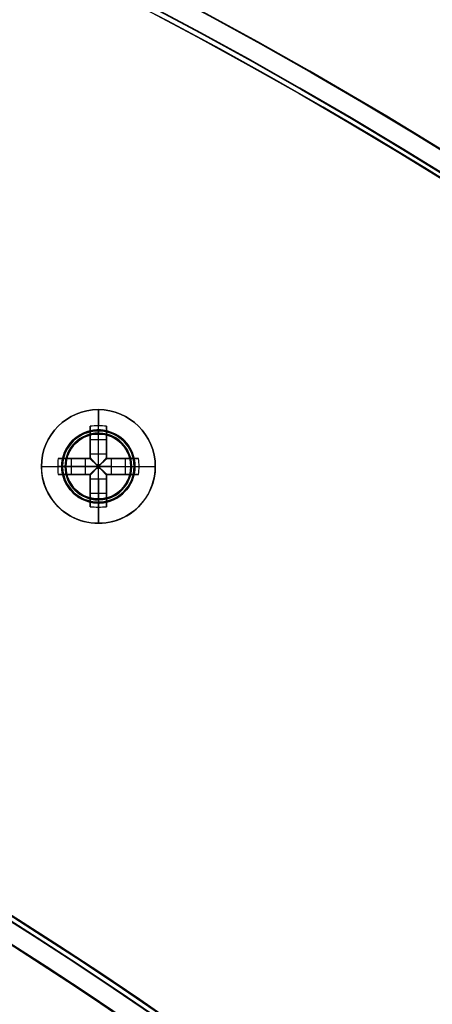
# Model space of a CAD drawing. Header units: millimetres. Extents: x -83 to 676, y -83 to 676.
# Tile 618 of 656: x 426 to 452, y 496 to 557. Entities that reach past the tile are written whole.
import ezdxf

# ---------------------------------------------------------------- set-up
doc = ezdxf.new("R2010")
doc.units = ezdxf.units.MM
doc.header["$MEASUREMENT"] = 0
doc.layers.add('IGES level 0', color=7, linetype='Continuous', true_color=0xff7878)

msp = doc.modelspace()

# ---------------------------------------------------------------- linework, layer by layer
at = {"layer": 'IGES level 0', "color": 1, "true_color": 0xff0808}
for p, q in [((430.9999999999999, 531.6608336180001, 47.00000000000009), (431, 532.960833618, 47.0000000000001)), ((430.5, 530.2471228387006, 47.46264704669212), (430.5, 531.935397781, 49.1303530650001)), ((430.5, 531.9353977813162, 49.1303530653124), (430.5, 530.247122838, 47.4626470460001)), ((431.0000000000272, 530.2471228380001, 47.4626470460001), (431.0000000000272, 531.9608336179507, 49.15547900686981)), ((431.5, 531.935397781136, 49.1303530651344), (431.5, 530.247122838, 47.4626470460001)), ((431.5, 530.247122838, 47.4626470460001), (431.5, 531.935397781, 49.1303530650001)), ((430.5, 529.9608336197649, 48.69917704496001), (430.5, 531.4989037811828, 48.69917704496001)), ((430.5000000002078, 531.1168268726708, 48.3217551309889), (431.5000000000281, 531.1168268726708, 48.32175513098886)), ((431, 531.460833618, 46.8000000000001), (431, 531.460833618, 39.0000000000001)), ((431, 527.4608336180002, 39.0000000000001), (431, 531.4608336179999, 39.0000000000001)), ((431, 531.460833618, 39.0000000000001), (431, 531.460833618, 46.8000000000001)), ((431.5, 531.4989037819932, 48.69917704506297), (431.5, 529.9608336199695, 48.69917704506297)), ((430.5, 530.9481156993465, 48.15509943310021), (430.5, 530.9481156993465, 49.83023825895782)), ((431.5, 530.948115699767, 48.15509943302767), (431.5, 530.948115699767, 49.83023825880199)), ((428.5254358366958, 529.960833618, 49.1303530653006), (430.21371078, 529.960833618, 47.4626470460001)), ((430.21371078, 529.960833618, 47.4626470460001), (428.525435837, 529.960833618, 49.1303530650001)), ((428.9619298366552, 529.960833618, 48.69917704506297), (430.499999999, 529.960833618, 48.69917704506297)), ((429.3440067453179, 528.9608336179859, 48.3217551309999), (429.3440067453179, 529.9608336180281, 48.3217551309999)), ((429.5127179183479, 529.960833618, 48.15509943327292), (429.5127179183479, 529.960833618, 49.83023825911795)), ((430.21371078, 528.960833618, 47.4626470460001), (430.21371078, 529.960833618, 47.4626470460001)), ((430.21371078, 528.960833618, 47.4626470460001), (430.21371078, 529.960833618, 47.4626470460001)), ((430.499999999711, 530.247122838, 47.4626470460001), (431.5, 530.247122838, 47.4626470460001)), ((430.5, 530.247122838, 47.4626470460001), (431.5, 530.247122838, 47.4626470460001)), ((430.5, 529.960833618, 50.1281221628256), (430.499999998, 529.96083362, 47.27023192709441)), ((430.499999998, 529.96083362, 47.27023192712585), (430.5, 529.960833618, 50.1281221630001)), ((431.5, 529.960833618, 50.128122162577), (431.500000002, 529.96083362, 47.27023192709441)), ((431.5000000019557, 529.960833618, 48.69917704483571), (433.0380701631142, 529.960833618, 48.69917704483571)), ((431.500000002, 529.96083362, 47.27023192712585), (431.5, 529.960833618, 50.1281221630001)), ((431.78628922, 529.960833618, 47.4626470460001), (433.474564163, 529.960833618, 49.1303530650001)), ((431.78628922, 529.960833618, 47.4626470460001), (431.78628922, 528.960833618, 47.4626470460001)), ((433.4745641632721, 529.960833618, 49.1303530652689), (431.78628922, 529.960833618, 47.4626470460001)), ((431.78628922, 529.960833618, 47.4626470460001), (431.78628922, 528.960833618, 47.4626470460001)), ((432.4872820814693, 529.960833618, 48.15509943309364), (432.4872820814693, 529.960833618, 49.83023825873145)), ((432.6559932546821, 529.9608336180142, 48.32175513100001), (432.6559932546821, 528.960833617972, 48.32175513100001)), ((427.5000000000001, 529.460833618, 47.0000000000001), (428.8000000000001, 529.4608336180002, 47.0000000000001)), ((430.21371078, 529.4608336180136, 47.4626470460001), (428.5000000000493, 529.4608336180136, 49.1554790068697)), ((429, 529.460833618, 46.8000000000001), (429, 529.460833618, 39.0000000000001)), ((428.9999999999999, 529.460833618, 39.0000000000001), (433.0000000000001, 529.460833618, 39.0000000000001)), ((431.097584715, 529.5584183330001, 47.1798458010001), (430.902415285, 529.5584183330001, 47.1798458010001)), ((430.902415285, 529.5584183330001, 47.1798458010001), (430.902415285, 529.363248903, 47.1798458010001)), ((430.902415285, 529.5584183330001, 47.1798458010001), (430.902415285, 529.363248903, 47.1798458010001)), ((431.097584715, 529.5584183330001, 47.1798458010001), (430.902415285, 529.5584183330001, 47.1798458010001)), ((430.902415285, 529.460833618, 47.1798458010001), (431.0975847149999, 529.460833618, 47.1798458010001)), ((430.902415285, 529.363248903, 47.1798458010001), (431.097584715, 529.363248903, 47.1798458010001)), ((430.902415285, 529.363248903, 47.1798458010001), (431.097584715, 529.363248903, 47.1798458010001)), ((431, 529.5584183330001, 47.1798458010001), (431, 529.363248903, 47.1798458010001)), ((431.097584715, 529.363248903, 47.1798458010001), (431.097584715, 529.5584183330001, 47.1798458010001)), ((431.097584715, 529.363248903, 47.1798458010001), (431.097584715, 529.5584183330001, 47.1798458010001)), ((431.78628922, 529.4608336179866, 47.4626470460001), (433.4999999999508, 529.4608336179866, 49.15547900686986)), ((433, 529.460833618, 46.80000000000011), (433, 529.460833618, 39.0000000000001)), ((433.2, 529.460833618, 47.0000000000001), (434.5, 529.460833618, 47.0000000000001)), ((430.2137107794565, 528.960833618, 47.46264704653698), (428.525435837, 528.960833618, 49.1303530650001)), ((428.525435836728, 528.960833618, 49.1303530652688), (430.21371078, 528.960833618, 47.4626470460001)), ((430.4999999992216, 528.960833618, 48.69917704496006), (428.9619298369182, 528.960833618, 48.69917704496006)), ((429.5127179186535, 528.960833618, 48.15509943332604), (429.5127179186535, 528.960833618, 49.83023825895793)), ((430.5, 528.960833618, 50.1281221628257), (430.499999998, 528.9608336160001, 47.27023192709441)), ((430.499999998, 528.9608336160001, 47.27023192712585), (430.5, 528.960833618, 50.1281221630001)), ((430.5, 527.4227634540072, 48.69917704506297), (430.5, 528.9608336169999, 48.69917704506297)), ((430.5, 526.9862694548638, 49.1303530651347), (430.5, 528.6745443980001, 47.4626470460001)), ((431.5, 528.6745443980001, 47.4626470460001), (430.5, 528.6745443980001, 47.4626470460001)), ((430.5, 528.6745443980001, 47.4626470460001), (430.5, 526.9862694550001, 49.1303530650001)), ((431.499999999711, 528.6745443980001, 47.4626470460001), (430.5, 528.6745443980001, 47.4626470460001)), ((430.9999999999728, 528.674544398, 47.46264704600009), (430.9999999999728, 526.9608336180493, 49.15547900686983)), ((431.5, 528.960833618, 50.1281221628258), (431.500000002, 528.9608336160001, 47.27023192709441)), ((431.5, 528.9608336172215, 48.69917704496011), (431.5, 527.4227634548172, 48.69917704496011)), ((431.500000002, 528.9608336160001, 47.27023192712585), (431.5, 528.960833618, 50.1281221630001)), ((433.038070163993, 528.960833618, 48.69917704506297), (431.5000000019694, 528.960833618, 48.69917704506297)), ((431.5, 528.6745443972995, 47.46264704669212), (431.5, 526.9862694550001, 49.1303530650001)), ((431.5, 526.9862694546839, 49.1303530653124), (431.5, 528.6745443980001, 47.4626470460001)), ((433.4745641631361, 528.960833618, 49.1303530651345), (431.78628922, 528.960833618, 47.4626470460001)), ((431.78628922, 528.960833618, 47.4626470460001), (433.474564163, 528.960833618, 49.1303530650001)), ((432.4872820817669, 528.960833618, 48.15509943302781), (432.4872820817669, 528.960833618, 49.83023825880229)), ((430.5, 527.973551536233, 48.15509943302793), (430.5, 527.973551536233, 49.83023825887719)), ((431.4999999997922, 527.8048403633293, 48.32175513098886), (430.499999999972, 527.8048403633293, 48.32175513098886)), ((431, 527.460833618, 39.0000000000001), (431, 527.460833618, 46.8000000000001)), ((431, 527.460833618, 46.80000000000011), (431, 527.460833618, 39.0000000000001)), ((431.5, 527.9735515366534, 48.15509943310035), (431.5, 527.9735515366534, 49.830238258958)), ((431, 525.960833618, 47.0000000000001), (430.9999999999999, 527.260833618, 47.0000000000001))]:
    msp.add_line(p, q, dxfattribs=at)
at = {"layer": 'IGES level 0', "color": 124, "true_color": 0x1aa180}
for p, q in [((431.5823428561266, 531.6341667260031, 45.8000000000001), (431.5823428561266, 531.6341667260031, 47.0000000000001)), ((428.826666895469, 530.0431764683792, 45.8000000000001), (428.826666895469, 530.0431764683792, 47.0000000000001)), ((428.826666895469, 530.0431764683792, 47.0000000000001), (428.826666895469, 530.0431764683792, 45.8000000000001)), ((433.1733331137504, 528.8784907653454, 47.0000000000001), (433.1733331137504, 528.8784907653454, 45.8000000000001)), ((433.1733331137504, 528.8784907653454, 45.8000000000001), (433.1733331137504, 528.8784907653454, 47.0000000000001)), ((430.4176571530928, 527.2875005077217, 45.8000000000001), (430.4176571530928, 527.2875005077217, 47.0000000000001))]:
    msp.add_line(p, q, dxfattribs=at)
at = {"layer": 'IGES level 0', "color": 153, "true_color": 0x5393cf}
for centre, radius in [((296.5, 296.5), 296.5), ((296.5, 296.5, -1.19999999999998), 296.5000000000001), ((296.4999999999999, 296.4999999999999), 241), ((296.5, 296.4999999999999, -1.19999999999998), 241.0000000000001)]:
    msp.add_circle(centre, radius, dxfattribs=at)
at = {"layer": 'IGES level 0'}
for centre, radius in [((296.5, 296.5, 47), 296.5000000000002), ((296.5, 296.5), 296.5000000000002), ((296.5, 296.5, 47), 295.3000000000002), ((296.5, 296.5000000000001), 295.3000000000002)]:
    msp.add_circle(centre, radius, dxfattribs=at)
at = {"layer": 'IGES level 0', "color": 124, "true_color": 0x1aa180}
for centre, radius in [((296.5, 296.5, 47.0000000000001), 294.9999999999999), ((296.5, 296.5000000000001, 45.8000000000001), 294.9999999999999), ((296.5, 296.5, 47.0000000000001), 242.4999999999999), ((296.5, 296.5, 45.8000000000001), 242.4999999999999), ((431.0000000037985, 529.4608336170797, 47.0000000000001), 2.250000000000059), ((431.0000000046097, 529.4608336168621, 45.80000000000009), 2.250000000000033)]:
    msp.add_circle(centre, radius, dxfattribs=at)
at = {"layer": 'IGES level 0', "color": 31, "true_color": 0xffba87}
for centre, radius in [((296.5, 296.5000000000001), 242.2000000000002), ((296.5, 296.5000000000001, 47), 242.2000000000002), ((296.5, 296.5), 241.0000000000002), ((296.4999999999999, 296.4999999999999, 47), 241.0000000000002)]:
    msp.add_circle(centre, radius, dxfattribs=at)
at = {"layer": 'IGES level 0', "color": 1, "true_color": 0xff0808}
for centre, radius in [((431, 529.460833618, 47.0000000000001), 3.5), ((430.9999999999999, 529.4608336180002, 47.0000000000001), 2.200000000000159), ((431.0000000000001, 529.460833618, 39.0000000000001), 2)]:
    msp.add_circle(centre, radius, dxfattribs=at)
at = {"layer": 'IGES level 0'}
for centre, radius, start, end in [((296.5, 296.5), 296.5000000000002, 45, 225), ((296.5, 296.5000000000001, 47), 296.5000000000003, 45.0000000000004, 225), ((296.5, 296.5, 23.5), 296.5000000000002, 45, 225), ((296.5, 296.5, 47), 295.3000000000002, 45.00000000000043, 225), ((296.5000000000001, 296.5), 295.3000000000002, 45.00000000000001, 225), ((296.5, 296.5, 23.5), 295.3000000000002, 45, 225), ((296.5, 296.5), 296.5000000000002, 225, 45), ((296.5, 296.5, 47), 296.5000000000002, 224.9999999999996, 45), ((296.5, 296.5, 23.5), 296.5000000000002, 225, 45), ((296.5, 296.5000000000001, 47), 295.3000000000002, 224.9999999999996, 44.99999999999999), ((296.5, 296.5000000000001), 295.3000000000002, 225, 44.99999999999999), ((296.5, 296.5, 23.5), 295.3000000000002, 225, 45.00000000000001)]:
    msp.add_arc(centre, radius, start, end, dxfattribs=at)
at = {"layer": 'IGES level 0', "color": 153, "true_color": 0x5393cf}
for centre, radius, start, end in [((296.4999999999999, 296.4999999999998, -1.19999999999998), 296.5000000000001, 344.9999999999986, 164.9999999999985), ((296.5, 296.5000000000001), 296.5, 344.9999999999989, 164.9999999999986), ((296.5000000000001, 296.5, -0.59999999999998), 296.5000000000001, 344.9999999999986, 164.9999999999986), ((296.4999999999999, 296.4999999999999, -1.19999999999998), 241.0000000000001, 344.9999999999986, 164.9999999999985), ((296.5, 296.4999999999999), 241.0000000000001, 344.999999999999, 164.9999999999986), ((296.5, 296.5, -0.59999999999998), 241.0000000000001, 344.9999999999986, 164.9999999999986)]:
    msp.add_arc(centre, radius, start, end, dxfattribs=at)
at = {"layer": 'IGES level 0', "color": 124, "true_color": 0x1aa180}
for centre, radius, start, end in [((296.5, 296.5, 45.8000000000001), 294.9999999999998, 344.9999999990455, 164.9999999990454), ((296.5000000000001, 296.4999999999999, 47.0000000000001), 295, 344.9999999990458, 164.9999999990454), ((296.5000000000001, 296.5, 46.4000000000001), 294.9999999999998, 344.9999999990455, 164.9999999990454), ((296.4999999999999, 296.4999999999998, 45.8000000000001), 242.4999999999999, 344.9999999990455, 164.9999999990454), ((296.5, 296.5000000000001, 47.00000000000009), 242.4999999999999, 344.9999999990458, 164.9999999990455), ((296.4999999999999, 296.5, 46.4000000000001), 242.4999999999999, 344.9999999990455, 164.9999999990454), ((431.0000000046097, 529.4608336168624, 45.8000000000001), 2.250000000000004, 344.9999999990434, 164.9999999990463), ((431.0000000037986, 529.4608336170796, 47.00000000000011), 2.250000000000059, 344.9999999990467, 164.9999999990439), ((431.0000000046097, 529.4608336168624, 46.4000000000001), 2.249999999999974, 344.9999999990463, 164.9999999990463), ((431.0000000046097, 529.4608336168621, 45.80000000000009), 2.250000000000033, 164.9999999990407, 344.9999999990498), ((431.0000000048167, 529.460833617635, 47.00000000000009), 2.250000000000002, 164.9999999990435, 344.9999999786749), ((431.0000000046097, 529.4608336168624, 46.4000000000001), 2.250000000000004, 164.9999999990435, 344.9999999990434)]:
    msp.add_arc(centre, radius, start, end, dxfattribs=at)
at = {"layer": 'IGES level 0', "color": 31, "true_color": 0xffba87}
for centre, radius, start in [((296.5000000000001, 296.5000000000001), 242.2000000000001, 315), ((296.5000000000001, 296.5, 47), 242.2000000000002, 315.0000000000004), ((296.5, 296.5, 23.5), 242.2000000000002, 315), ((296.5000000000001, 296.5, 47), 241.0000000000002, 315.0000000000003), ((296.5000000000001, 296.5000000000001), 241.0000000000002, 314.9999999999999), ((296.5, 296.5, 23.5), 241.0000000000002, 315)]:
    msp.add_arc(centre, radius, start, 135, dxfattribs=at)
at = {"layer": 'IGES level 0', "color": 1, "true_color": 0xff0808}
for centre, radius, start, end in [((431, 529.460833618, 47.0000000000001), 3.5, 0, 180), ((430.9999999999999, 529.4608336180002, 47.0000000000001), 2.199999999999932, 89.99999999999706, 270.000000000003), ((430.9999999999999, 529.4608336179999, 47.00000000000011), 2.199999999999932, 270.000000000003, 89.99999999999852), ((431.0000000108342, 529.4608336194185, 46.94142123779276), 2.058578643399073, 89.99999998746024, 269.9999999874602), ((431.0000000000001, 529.460833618, 39.0000000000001), 2, 90.00000000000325, 269.9999999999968), ((431.0000000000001, 529.460833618, 46.8000000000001), 2, 90.00000000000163, 269.9999999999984), ((431, 529.460833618, 42.9000000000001), 2, 90, 270), ((431.0000000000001, 529.460833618, 46.8000000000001), 2, 90.00000000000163, 269.9999999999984), ((430.9999999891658, 529.4608336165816, 46.94142147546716), 2.05857864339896, 269.9999999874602, 89.99999998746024), ((431.0000000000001, 529.460833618, 46.80000000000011), 2, 269.9999999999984, 90.00000000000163), ((431, 529.460833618, 39.0000000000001), 2, 270, 90), ((431.0000000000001, 529.460833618, 46.80000000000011), 2, 269.9999999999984, 90.00000000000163), ((431, 529.460833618, 42.90000000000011), 2, 270, 90), ((430.9999999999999, 529.4608336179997, 47.0000000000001), 3.499999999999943, 179.9999999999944, 5.583236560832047e-12)]:
    msp.add_arc(centre, radius, start, end, dxfattribs=at)
at = {"layer": 'IGES level 0', "color": 1, "true_color": 0xff0808, "extrusion": (1, 0, 0)}
for centre, radius, start, end in [((529.460833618, 46.6859375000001, 431), 3.514062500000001, 5.127540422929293, 44.64883656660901), ((529.4608336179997, 46.68593749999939, 430.5000000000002), 3.478309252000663, 44.64883655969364, 81.73521460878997), ((531.660833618, 46.80000000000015, 431), 0.1999999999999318, 90, 180.0000000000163), ((529.4608336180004, 46.68593750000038, 431.5000000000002), 3.478309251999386, 44.64883655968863, 81.7352146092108), ((529.5584183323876, 48.15984580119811, 430.499999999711), 0.9799999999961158, 296.5595742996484, 314.6488366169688), ((529.5584183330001, 48.1598458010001, 431), 0.9799999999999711, 270.0000000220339, 314.6488365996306), ((529.363248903, 48.1598458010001, 431), 0.9799999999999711, 225.3511634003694, 269.9999999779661), ((529.4608336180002, 46.68593749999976, 430.4999999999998), 3.478309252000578, 98.26478539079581, 135.351163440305), ((529.3632489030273, 48.15984580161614, 430.500000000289), 0.9799999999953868, 225.3511634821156, 243.4404257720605), ((529.3632489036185, 48.15984580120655, 431.499999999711), 0.9800000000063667, 225.351163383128, 243.4404257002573), ((529.3632489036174, 48.1598458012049, 431.499999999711), 0.9800000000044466, 225.351163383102, 243.4404257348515), ((527.260833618, 46.80000000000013, 431), 0.2000000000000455, 359.999999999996, 90), ((529.460833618, 46.6859375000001, 431), 3.514062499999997, 135.3511634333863, 174.87245957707)]:
    msp.add_arc(centre, radius, start, end, dxfattribs=at)
at = {"layer": 'IGES level 0', "color": 1, "true_color": 0xff0808, "extrusion": (-4.896796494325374e-14, -0.7027596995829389, 0.7114273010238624)}
msp.add_arc((430.9999999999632, 409.481887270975, -338.8700858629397), 3.514062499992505, 81.81988236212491, 98.18011763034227, dxfattribs=at)
at = {"layer": 'IGES level 0', "color": 1, "true_color": 0xff0808, "extrusion": (-2.749713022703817e-14, -0.7027596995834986, 0.7114273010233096)}
msp.add_arc((430.9999999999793, 409.4818872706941, -338.8700858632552), 3.514062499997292, 81.81988236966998, 98.18011763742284, dxfattribs=at)
at = {"layer": 'IGES level 0', "color": 1, "true_color": 0xff0808, "extrusion": (1, -4.805173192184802e-14, -1.520638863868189e-13)}
msp.add_arc((529.4608336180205, 46.68593750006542, 430.499999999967), 3.478309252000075, 44.64883656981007, 81.73521461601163, dxfattribs=at)
at = {"layer": 'IGES level 0', "color": 1, "true_color": 0xff0808, "extrusion": (1, 6.861607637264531e-13, -6.861607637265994e-13)}
msp.add_arc((531.6608336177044, 46.8000000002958, 431.0000000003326), 0.2000000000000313, 90, 179.9999999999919, dxfattribs=at)
at = {"layer": 'IGES level 0', "color": 1, "true_color": 0xff0808, "extrusion": (1, 2.839361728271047e-13, 5.619037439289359e-13)}
msp.add_arc((529.4608336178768, 46.68593749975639, 431.5000000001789), 3.478309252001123, 44.6488365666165, 81.73521461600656, dxfattribs=at)
at = {"layer": 'IGES level 0', "color": 1, "true_color": 0xff0808, "extrusion": (0.7027596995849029, 3.429432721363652e-15, 0.7114273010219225)}
msp.add_arc((529.460833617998, -273.8161713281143, 336.1030810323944), 3.514062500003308, 81.8198823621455, 98.18011763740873, dxfattribs=at)
at = {"layer": 'IGES level 0', "color": 1, "true_color": 0xff0808, "extrusion": (0.7027596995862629, -2.099211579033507e-13, 0.7114273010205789)}
msp.add_arc((529.4608336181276, -273.8161713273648, 336.1030810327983), 3.514062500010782, 81.81988236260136, 89.99999999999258, dxfattribs=at)
at = {"layer": 'IGES level 0', "color": 1, "true_color": 0xff0808, "extrusion": (0, 1, 0)}
for centre, radius, start, end in [((-431.0000000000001, 46.68593749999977, 529.960833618), 3.478309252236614, 44.64883656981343, 81.73521460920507), ((-431.0000000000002, 46.68593750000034, 529.960833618), 3.47830925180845, 98.26478539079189, 135.3511634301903), ((-431.0000000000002, 46.68593750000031, 529.960833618), 3.478309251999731, 98.26478539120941, 135.3511634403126), ((-431.0975847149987, 48.1598458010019, 529.960833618), 0.9799999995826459, 225.3511634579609, 243.4404257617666), ((-431.0000000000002, 46.68593749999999, 529.460833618), 3.514062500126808, 5.127540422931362, 44.64883656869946), ((-430.902415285, 48.1598458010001, 529.460833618), 0.9800000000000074, 270.0000000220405, 314.6488365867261), ((-431.097584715, 48.1598458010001, 529.460833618), 0.980000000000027, 225.3511634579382, 269.9999999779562), ((-431.0000000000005, 46.68593750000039, 529.460833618), 3.514062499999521, 135.3511634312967, 174.8724595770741), ((-430.9999999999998, 46.68593750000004, 529.460833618), 3.514062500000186, 135.3511634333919, 174.8724595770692), ((-430.9999999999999, 46.68593750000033, 528.960833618), 3.478309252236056, 44.64883656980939, 81.73521460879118), ((-431.0000000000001, 46.68593749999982, 528.960833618), 3.47830925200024, 44.64883656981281, 81.73521461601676), ((-430.9024152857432, 48.15984580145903, 528.960833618), 0.9799999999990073, 296.5595742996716, 314.6488365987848), ((-430.9024152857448, 48.15984580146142, 528.960833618), 0.9800000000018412, 296.5595742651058, 314.6488365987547), ((-431, 46.68593750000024, 528.960833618), 3.478309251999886, 98.26478539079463, 135.3511634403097), ((-431.0975847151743, 48.15984580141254, 528.960833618), 0.9799999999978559, 225.3511634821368, 243.4404257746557), ((-431.0975847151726, 48.15984580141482, 528.960833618), 0.9800000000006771, 225.3511634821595, 243.440425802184)]:
    msp.add_arc(centre, radius, start, end, dxfattribs=at)
at = {"layer": 'IGES level 0', "color": 1, "true_color": 0xff0808, "extrusion": (1.878327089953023e-13, 1, -2.577759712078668e-13)}
msp.add_arc((-430.9999999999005, 46.68593750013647, 529.9608336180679), 3.478309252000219, 44.64883656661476, 81.73521461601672, dxfattribs=at)
at = {"layer": 'IGES level 0', "color": 1, "true_color": 0xff0808, "extrusion": (5.431739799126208e-12, 1, 7.5857974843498e-12)}
msp.add_arc((-430.9024152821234, 48.15984579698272, 529.9608336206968), 0.979999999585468, 296.5595742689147, 314.6488365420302, dxfattribs=at)
at = {"layer": 'IGES level 0', "color": 1, "true_color": 0xff0808, "extrusion": (-1.086347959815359e-11, 1, -1.517159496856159e-11)}
msp.add_arc((-430.9024152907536, 48.15984580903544, 529.9608336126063), 0.9799999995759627, 296.5595742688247, 314.6488365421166, dxfattribs=at)
at = {"layer": 'IGES level 0', "color": 1, "true_color": 0xff0808, "extrusion": (1, -2.715869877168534e-12, 3.792898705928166e-12)}
msp.add_arc((529.5584183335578, 48.15984579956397, 430.4999999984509), 0.9799999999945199, 296.5595742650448, 314.6488366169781, dxfattribs=at)
at = {"layer": 'IGES level 0', "color": 1, "true_color": 0xff0808, "extrusion": (0.6893710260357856, -0.6893710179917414, -0.2225650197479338)}
msp.add_arc((679.1483689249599, 30.50366378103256, -78.91990303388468), 0.07999999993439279, 257.4402697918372, 282.5475229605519, dxfattribs=at)
at = {"layer": 'IGES level 0', "color": 1, "true_color": 0xff0808, "extrusion": (0.6893710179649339, 0.6893710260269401, 0.2225650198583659)}
msp.add_arc((69.6223191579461, -105.1555135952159, 673.1577282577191), 0.07999999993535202, 257.4524770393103, 282.5597302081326, dxfattribs=at)
at = {"layer": 'IGES level 0', "color": 1, "true_color": 0xff0808, "extrusion": (1, -2.715869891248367e-12, 3.792898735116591e-12)}
msp.add_arc((529.5584183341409, 48.15984579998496, 431.4999999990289), 0.9800000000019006, 296.5595742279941, 314.6488365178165, dxfattribs=at)
at = {"layer": 'IGES level 0', "color": 1, "true_color": 0xff0808, "extrusion": (1, 2.715869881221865e-12, -3.79289872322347e-12)}
msp.add_arc((529.5584183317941, 48.15984580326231, 431.5000000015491), 0.9800000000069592, 296.5595741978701, 314.6488365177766, dxfattribs=at)
at = {"layer": 'IGES level 0', "color": 1, "true_color": 0xff0808, "extrusion": (5.431739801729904e-12, 1, -7.585797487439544e-12)}
msp.add_arc((-431.097584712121, 48.15984580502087, 529.9608336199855), 0.9799999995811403, 225.3511634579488, 243.4404257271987, dxfattribs=at)
at = {"layer": 'IGES level 0', "color": 1, "true_color": 0xff0808, "extrusion": (-0.7027596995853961, -3.429432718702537e-15, 0.7114273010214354)}
msp.add_arc((-529.4608336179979, 339.4341621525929, -269.6757800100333), 3.514062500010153, 81.8198823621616, 98.18011763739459, dxfattribs=at)
at = {"layer": 'IGES level 0', "color": 1, "true_color": 0xff0808, "extrusion": (-0.7027596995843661, -1.925510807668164e-14, 0.7114273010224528)}
msp.add_arc((-529.4608336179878, 339.4341621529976, -269.6757800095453), 3.514062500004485, 89.99999999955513, 98.18011763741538, dxfattribs=at)
at = {"layer": 'IGES level 0', "color": 1, "true_color": 0xff0808, "extrusion": (-4.983708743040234e-13, 1, 2.31211193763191e-13)}
msp.add_arc((-431.0000000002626, 46.6859374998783, 529.4608336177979), 3.514062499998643, 5.127540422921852, 44.64883656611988, dxfattribs=at)
at = {"layer": 'IGES level 0', "color": 1, "true_color": 0xff0808, "extrusion": (0.7027596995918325, 7.38841516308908e-13, 0.7114273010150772)}
msp.add_arc((529.4608336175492, -273.8161713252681, 336.1030810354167), 3.514062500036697, 89.99999999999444, 98.18011763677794, dxfattribs=at)
at = {"layer": 'IGES level 0', "color": 1, "true_color": 0xff0808, "extrusion": (2.188297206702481e-10, 1, 2.875493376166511e-11)}
msp.add_arc((-428.7999998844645, 46.79999998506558, 529.4608337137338), 0.199999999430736, 89.9999997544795, 180.0000002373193, dxfattribs=at)
at = {"layer": 'IGES level 0', "color": 1, "true_color": 0xff0808, "extrusion": (0.7027050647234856, -0.7027050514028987, -0.1114055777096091)}
msp.add_arc((679.148369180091, 39.18279506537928, -74.7903695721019), 0.08000000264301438, 263.714803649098, 276.3568539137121, dxfattribs=at)
at = {"layer": 'IGES level 0', "color": 1, "true_color": 0xff0808, "extrusion": (0.702705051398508, 0.7027050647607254, 0.111405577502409)}
msp.add_arc((69.62231667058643, -28.72180679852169, 680.522136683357), 0.08000000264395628, 263.643146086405, 276.2851963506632, dxfattribs=at)
at = {"layer": 'IGES level 0', "color": 1, "true_color": 0xff0808, "extrusion": (2.188327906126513e-10, 1, -2.875471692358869e-11)}
msp.add_arc((-433.1999998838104, 46.80000001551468, 529.4608337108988), 0.199999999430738, 359.9999997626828, 90.00000024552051, dxfattribs=at)
at = {"layer": 'IGES level 0', "color": 1, "true_color": 0xff0808, "extrusion": (-0.7027596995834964, -6.815111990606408e-14, 0.7114273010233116)}
msp.add_arc((-529.4608336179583, 339.4341621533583, -269.6757800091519), 3.514062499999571, 81.81988236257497, 89.99999999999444, dxfattribs=at)
at = {"layer": 'IGES level 0', "color": 1, "true_color": 0xff0808, "extrusion": (1, -1.419680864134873e-13, 2.809518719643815e-13)}
msp.add_arc((529.460833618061, 46.68593749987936, 430.4999999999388), 3.478309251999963, 98.26478538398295, 135.3511634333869, dxfattribs=at)
at = {"layer": 'IGES level 0', "color": 1, "true_color": 0xff0808, "extrusion": (1, 2.715869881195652e-12, 3.792898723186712e-12)}
msp.add_arc((529.3632489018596, 48.15984579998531, 430.5000000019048), 0.9799999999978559, 225.3511634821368, 243.4404258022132, dxfattribs=at)
at = {"layer": 'IGES level 0', "color": 1, "true_color": 0xff0808, "extrusion": (0.6893710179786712, 0.689371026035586, -0.2225650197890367)}
msp.add_arc((69.62231916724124, 197.1538267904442, 651.0700054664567), 0.07999999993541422, 257.440269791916, 282.5475229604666, dxfattribs=at)
at = {"layer": 'IGES level 0', "color": 1, "true_color": 0xff0808, "extrusion": (0.702705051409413, 0.7027050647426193, -0.1114055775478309)}
msp.add_arc((69.62231669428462, 122.6000257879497, 669.319236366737), 0.08000000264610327, 263.7148036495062, 276.3568539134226, dxfattribs=at)
at = {"layer": 'IGES level 0', "color": 1, "true_color": 0xff0808, "extrusion": (0.7027050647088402, -0.7027050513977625, 0.111405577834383)}
msp.add_arc((679.1483691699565, 54.69542389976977, -63.58746924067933), 0.0800000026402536, 263.6431460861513, 276.2851963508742, dxfattribs=at)
at = {"layer": 'IGES level 0', "color": 1, "true_color": 0xff0808, "extrusion": (0.6893710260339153, -0.6893710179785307, 0.222565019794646)}
msp.add_arc((679.1483689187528, 61.49464946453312, -56.83218023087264), 0.07999999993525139, 257.4524770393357, 282.55973020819, dxfattribs=at)
at = {"layer": 'IGES level 0', "color": 1, "true_color": 0xff0808, "extrusion": (1, -4.805173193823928e-14, 1.520638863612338e-13)}
msp.add_arc((529.4608336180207, 46.68593749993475, 431.499999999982), 3.47830925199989, 98.2647853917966, 135.3511634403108, dxfattribs=at)
at = {"layer": 'IGES level 0', "color": 1, "true_color": 0xff0808, "extrusion": (2.8393617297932e-13, 1, 5.619037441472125e-13)}
msp.add_arc((-430.9999999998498, 46.68593749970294, 528.9608336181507), 3.478309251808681, 98.2647853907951, 135.3511634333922, dxfattribs=at)
at = {"layer": 'IGES level 0', "color": 1, "true_color": 0xff0808, "extrusion": (1, -1.41968086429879e-13, 2.809518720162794e-13)}
msp.add_arc((529.4608336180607, 46.68593749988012, 431.4999999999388), 3.478309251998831, 98.26478538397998, 135.3511634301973, dxfattribs=at)
at = {"layer": 'IGES level 0', "color": 1, "true_color": 0xff0808, "extrusion": (1, -6.861607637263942e-13, -6.861607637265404e-13)}
msp.add_arc((527.2608336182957, 46.80000000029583, 430.999999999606), 0.2000000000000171, 4.071109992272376e-12, 90, dxfattribs=at)
at = {"layer": 'IGES level 0', "color": 1, "true_color": 0xff0808, "extrusion": (2.749713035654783e-14, 0.7027596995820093, 0.7114273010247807)}
msp.add_arc((-430.9999999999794, -343.8638964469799, 405.2973868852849), 3.514062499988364, 81.81988236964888, 98.180117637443, dxfattribs=at)
at = {"layer": 'IGES level 0', "color": 1, "true_color": 0xff0808, "extrusion": (4.896796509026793e-14, 0.7027596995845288, 0.7114273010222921)}
msp.add_arc((-430.9999999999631, -343.8638964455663, 405.2973868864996), 3.514062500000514, 81.81988236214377, 98.18011763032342, dxfattribs=at)
at = {"layer": 'IGES level 0', "color": 1, "true_color": 0xff0808}
for points, knots in [([(430.4999999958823, 529.9608336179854, 47.27023192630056), (430.4928363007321, 529.9609395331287, 47.27194940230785), (430.4857818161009, 529.9609318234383, 47.27413955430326), (430.4739118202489, 529.9608790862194, 47.27870862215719), (430.4690001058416, 529.9608448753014, 47.28088075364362), (430.4642297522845, 529.9608336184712, 47.28326526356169)], [0, 0, 0, 0, 2.19590937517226e-05, 2.19590937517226e-05, 3.8070700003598e-05, 3.8070700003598e-05, 3.8070700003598e-05, 3.8070700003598e-05]), ([(430.4642297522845, 529.9608336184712, 47.28326526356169), (430.5090111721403, 529.9196395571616, 47.26088148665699), (430.5548453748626, 529.8775525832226, 47.24225162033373), (430.6499999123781, 529.7902476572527, 47.211529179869), (430.699381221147, 529.7449759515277, 47.19979287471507), (430.7999599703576, 529.6526830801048, 47.18385183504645), (430.8511697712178, 529.605646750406, 47.17984880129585), (430.9024152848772, 529.5584183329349, 47.17984580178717)], [0, 0, 0, 0, 0.3202572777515, 0.3202572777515, 0.6558253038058, 0.6558253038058, 1, 1, 1, 1]), ([(430.4642297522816, 529.960833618, 47.28326526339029), (430.4801356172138, 529.9462017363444, 47.27531423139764), (430.4967231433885, 529.9309459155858, 47.26756814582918), (430.5306731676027, 529.8997597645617, 47.25290251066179), (430.5480253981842, 529.8838381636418, 47.2459755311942), (430.5832483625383, 529.8515410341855, 47.23308541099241), (430.6011195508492, 529.835164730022, 47.22712429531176), (430.6350981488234, 529.8040022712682, 47.21685869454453), (430.6512050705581, 529.7892186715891, 47.21244812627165), (430.6845822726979, 529.7585055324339, 47.20419303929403), (430.7023855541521, 529.7421490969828, 47.2002956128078), (430.7386143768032, 529.708887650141, 47.19346050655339), (430.7570137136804, 529.6920065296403, 47.1905011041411), (430.7954853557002, 529.6567067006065, 47.18550099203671), (430.8155789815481, 529.6382689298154, 47.18347386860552), (430.8557772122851, 529.6013456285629, 47.18076694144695), (430.87573563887, 529.5829978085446, 47.17998740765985), (430.8985137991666, 529.5620136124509, 47.17985164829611), (430.9004606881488, 529.5602197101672, 47.17984580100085), (430.902415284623, 529.5584183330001, 47.1798458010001)], [0, 0, 0, 0, 0.129052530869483, 0.129052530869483, 0.256754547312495, 0.256754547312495, 0.384689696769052, 0.384689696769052, 0.5, 0.5, 0.626455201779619, 0.626455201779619, 0.749753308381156, 0.749753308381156, 0.874876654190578, 0.874876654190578, 0.989347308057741, 0.989347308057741, 1, 1, 1, 1]), ([(430.4981623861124, 529.9608583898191, 47.27068337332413), (430.5340480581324, 529.921642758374, 47.25293001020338), (430.5939308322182, 529.8562787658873, 47.22846143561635), (430.654869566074, 529.7898875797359, 47.21130912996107), (430.6787586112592, 529.7638798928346, 47.20570793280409)], [0.04405975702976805, 0.04405975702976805, 0.04405975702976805, 0.04405975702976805, 0.3202572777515, 0.4969999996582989, 0.4969999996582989, 0.4969999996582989, 0.4969999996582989]), ([(430.499999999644, 529.9966038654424, 47.28326526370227), (430.4999751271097, 529.9897947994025, 47.27986168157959), (430.4999139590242, 529.9827046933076, 47.27689758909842), (430.4999059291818, 529.970630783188, 47.27281580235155), (430.4999273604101, 529.9657589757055, 47.27141272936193), (430.5000000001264, 529.9608336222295, 47.27023192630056)], [0, 0, 0, 0, 2.29734093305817e-05, 2.29734093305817e-05, 3.807069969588e-05, 3.807069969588e-05, 3.807069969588e-05, 3.807069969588e-05]), ([(430.902415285, 529.5584183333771, 47.1798458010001), (430.883822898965, 529.57866337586, 47.17984580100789), (430.8661975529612, 529.5978806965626, 47.18046892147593), (430.8315529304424, 529.6356579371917, 47.18269974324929), (430.8146430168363, 529.6540993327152, 47.1843673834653), (430.7818266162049, 529.6898670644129, 47.18852878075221), (430.7659767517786, 529.7071314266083, 47.19104997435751), (430.7348524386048, 529.7410013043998, 47.1968435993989), (430.7196465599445, 529.7575309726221, 47.20014752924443), (430.6973599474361, 529.7817280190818, 47.20558976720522), (430.6898895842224, 529.7898332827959, 47.20752508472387), (430.6674535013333, 529.8141581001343, 47.2136526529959), (430.6520136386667, 529.8309597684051, 47.21833859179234), (430.6215359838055, 529.8641669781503, 47.22860607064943), (430.6065072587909, 529.8805605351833, 47.23414344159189), (430.576680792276, 529.9130858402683, 47.24611112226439), (430.5618829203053, 529.929217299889, 47.25254078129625), (430.532712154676, 529.9609932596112, 47.26618083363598), (430.5183496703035, 529.9766256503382, 47.27340168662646), (430.5030267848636, 529.993308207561, 47.28162360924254), (430.5015098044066, 529.9949598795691, 47.28244346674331), (430.5, 529.9966038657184, 47.28326526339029)], [0, 0, 0, 0, 0.101613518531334, 0.101613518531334, 0.209672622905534, 0.209672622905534, 0.321552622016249, 0.321552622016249, 0.439035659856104, 0.439035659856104, 0.5, 0.5, 0.625, 0.625, 0.744933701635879, 0.744933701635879, 0.864796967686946, 0.864796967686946, 0.986554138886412, 0.986554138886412, 1, 1, 1, 1]), ([(431.4999999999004, 529.9966038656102, 47.28326526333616), (431.4853681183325, 529.9806980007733, 47.27531423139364), (431.4701122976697, 529.9641104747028, 47.26756814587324), (431.4389261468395, 529.9301604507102, 47.25290251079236), (431.4230045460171, 529.9128082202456, 47.24597553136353), (431.390707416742, 529.8775852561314, 47.23308541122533), (431.3743311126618, 529.8597140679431, 47.22712429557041), (431.3431686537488, 529.825735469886, 47.21685869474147), (431.3283850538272, 529.8096285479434, 47.2124481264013), (431.2976719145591, 529.776251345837, 47.20419303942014), (431.2813154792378, 529.7584480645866, 47.20029561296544), (431.2480540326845, 529.7222192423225, 47.19346050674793), (431.2311729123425, 529.7038199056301, 47.19050110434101), (431.1958730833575, 529.665348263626, 47.18550099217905), (431.1774353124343, 529.6452546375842, 47.18347386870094), (431.1405120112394, 529.6050564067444, 47.18076694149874), (431.1221641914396, 529.5850979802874, 47.1799874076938), (431.1011799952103, 529.5623198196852, 47.17985164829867), (431.0993860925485, 529.5603729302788, 47.17984580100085), (431.097584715, 529.5584183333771, 47.1798458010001)], [2.92873873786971e-10, 2.92873873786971e-10, 2.92873873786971e-10, 2.92873873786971e-10, 0.129052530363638, 0.129052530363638, 0.256754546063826, 0.256754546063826, 0.384689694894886, 0.384689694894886, 0.5, 0.5, 0.626455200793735, 0.626455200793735, 0.749753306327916, 0.749753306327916, 0.874876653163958, 0.874876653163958, 0.989347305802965, 0.989347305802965, 1, 1, 1, 1]), ([(431.5000000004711, 529.9966038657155, 47.28326526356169), (431.4588059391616, 529.9518224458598, 47.26088148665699), (431.4167189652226, 529.9059882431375, 47.24225162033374), (431.3294140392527, 529.8108337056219, 47.211529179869), (431.2841423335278, 529.7614523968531, 47.19979287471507), (431.1918494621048, 529.6608736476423, 47.18385183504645), (431.1448131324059, 529.6096638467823, 47.17984880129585), (431.097584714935, 529.5584183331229, 47.17984580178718)], [0, 0, 0, 0, 0.3202572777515, 0.3202572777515, 0.6558253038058, 0.6558253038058, 1, 1, 1, 1]), ([(431.097584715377, 529.5584183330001, 47.1798458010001), (431.11782975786, 529.5770107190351, 47.17984580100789), (431.1370470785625, 529.5946360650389, 47.18046892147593), (431.1748243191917, 529.6292806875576, 47.18269974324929), (431.1932657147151, 529.6461906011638, 47.1843673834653), (431.2290334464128, 529.6790070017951, 47.18852878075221), (431.2462978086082, 529.6948568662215, 47.19104997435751), (431.2801676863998, 529.7259811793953, 47.1968435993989), (431.2966973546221, 529.7411870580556, 47.20014752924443), (431.3208944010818, 529.7634736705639, 47.20558976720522), (431.328999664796, 529.7709440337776, 47.20752508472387), (431.3533244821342, 529.7933801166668, 47.2136526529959), (431.3701261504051, 529.8088199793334, 47.21833859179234), (431.4033333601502, 529.8392976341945, 47.22860607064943), (431.4197269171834, 529.854326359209, 47.23414344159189), (431.4522522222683, 529.8841528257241, 47.24611112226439), (431.4683836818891, 529.8989506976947, 47.25254078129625), (431.5001596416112, 529.928121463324, 47.26618083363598), (431.5157920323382, 529.9424839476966, 47.27340168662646), (431.532474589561, 529.9578068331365, 47.28162360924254), (431.5341262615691, 529.9593238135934, 47.28244346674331), (431.5357702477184, 529.960833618, 47.28326526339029)], [0, 0, 0, 0, 0.101613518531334, 0.101613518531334, 0.209672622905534, 0.209672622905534, 0.321552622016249, 0.321552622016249, 0.439035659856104, 0.439035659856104, 0.5, 0.5, 0.625, 0.625, 0.744933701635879, 0.744933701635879, 0.864796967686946, 0.864796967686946, 0.986554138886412, 0.986554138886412, 1, 1, 1, 1]), ([(431.5000247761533, 529.962671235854, 47.27068337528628), (431.4608091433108, 529.9267855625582, 47.25293001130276), (431.3954451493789, 529.8669027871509, 47.22846143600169), (431.329053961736, 529.805964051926, 47.21130912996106), (431.3030462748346, 529.7820750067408, 47.20570793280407)], [0.04405974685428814, 0.04405974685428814, 0.04405974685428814, 0.04405974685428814, 0.3202572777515, 0.4969999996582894, 0.4969999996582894, 0.4969999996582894, 0.4969999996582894]), ([(431.4999999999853, 529.9608336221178, 47.27023192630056), (431.5001059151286, 529.967997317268, 47.27194940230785), (431.5000982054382, 529.9750518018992, 47.27413955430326), (431.5000454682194, 529.986921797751, 47.27870862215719), (431.5000112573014, 529.9918335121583, 47.28088075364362), (431.5000000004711, 529.9966038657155, 47.28326526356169)], [0, 0, 0, 0, 2.19590937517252e-05, 2.19590937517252e-05, 3.80707000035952e-05, 3.80707000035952e-05, 3.80707000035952e-05, 3.80707000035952e-05]), ([(431.5357702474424, 529.960833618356, 47.28326526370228), (431.5289611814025, 529.9608584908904, 47.27986168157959), (431.5218710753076, 529.9609196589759, 47.27689758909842), (431.5097971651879, 529.9609276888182, 47.27281580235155), (431.5049253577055, 529.96090625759, 47.27141272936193), (431.5000000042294, 529.9608336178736, 47.27023192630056)], [0, 0, 0, 0, 2.29734093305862e-05, 2.29734093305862e-05, 3.80706996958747e-05, 3.80706996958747e-05, 3.80706996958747e-05, 3.80706996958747e-05]), ([(430.902415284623, 529.363248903, 47.1798458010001), (430.88217024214, 529.344656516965, 47.17984580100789), (430.8629529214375, 529.3270311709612, 47.18046892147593), (430.8251756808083, 529.2923865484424, 47.18269974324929), (430.8067342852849, 529.2754766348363, 47.1843673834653), (430.7709665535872, 529.242660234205, 47.18852878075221), (430.7537021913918, 529.2268103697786, 47.19104997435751), (430.7198323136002, 529.1956860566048, 47.1968435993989), (430.7033026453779, 529.1804801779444, 47.20014752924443), (430.6791055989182, 529.1581935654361, 47.20558976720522), (430.671000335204, 529.1507232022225, 47.20752508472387), (430.6466755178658, 529.1282871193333, 47.2136526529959), (430.6298738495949, 529.1128472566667, 47.21833859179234), (430.5966666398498, 529.0823696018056, 47.22860607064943), (430.5802730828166, 529.067340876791, 47.23414344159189), (430.5477477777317, 529.037514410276, 47.24611112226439), (430.5316163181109, 529.0227165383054, 47.25254078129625), (430.4998403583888, 528.993545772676, 47.26618083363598), (430.4842079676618, 528.9791832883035, 47.27340168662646), (430.467525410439, 528.9638604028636, 47.28162360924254), (430.4658737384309, 528.9623434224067, 47.28244346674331), (430.4642297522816, 528.960833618, 47.28326526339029)], [0, 0, 0, 0, 0.101613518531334, 0.101613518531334, 0.209672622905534, 0.209672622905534, 0.321552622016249, 0.321552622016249, 0.439035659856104, 0.439035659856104, 0.5, 0.5, 0.625, 0.625, 0.744933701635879, 0.744933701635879, 0.864796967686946, 0.864796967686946, 0.986554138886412, 0.986554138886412, 1, 1, 1, 1]), ([(430.500000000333, 528.9250633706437, 47.28326526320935), (430.5146318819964, 528.9409692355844, 47.27531423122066), (430.5298877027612, 528.9575567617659, 47.26756814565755), (430.5610738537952, 528.9915067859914, 47.25290251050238), (430.5769954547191, 529.0088590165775, 47.24597553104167), (430.6092925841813, 529.0440819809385, 47.23308541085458), (430.6256688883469, 529.0619531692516, 47.22712429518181), (430.6568313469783, 529.095931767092, 47.21685869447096), (430.671614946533, 529.1120386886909, 47.21244812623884), (430.7023280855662, 529.145415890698, 47.20419303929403), (430.7186845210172, 529.1632191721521, 47.2002956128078), (430.7519459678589, 529.1994479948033, 47.19346050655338), (430.7688270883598, 529.2178473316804, 47.1905011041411), (430.8041269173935, 529.2563189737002, 47.18550099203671), (430.8225646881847, 529.2764125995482, 47.18347386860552), (430.8594879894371, 529.3166108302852, 47.18076694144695), (430.8778358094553, 529.3365692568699, 47.17998740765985), (430.8988200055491, 529.3593474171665, 47.17985164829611), (430.9006139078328, 529.3612943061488, 47.17984580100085), (430.902415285, 529.363248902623, 47.1798458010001)], [9.78959298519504e-10, 9.78959298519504e-10, 9.78959298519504e-10, 9.78959298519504e-10, 0.129052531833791, 0.129052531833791, 0.256754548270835, 0.256754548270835, 0.384689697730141, 0.384689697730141, 0.5, 0.5, 0.626455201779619, 0.626455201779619, 0.74975330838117, 0.74975330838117, 0.874876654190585, 0.874876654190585, 0.98934730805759, 0.98934730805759, 1, 1, 1, 1]), ([(430.4999999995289, 528.9250633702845, 47.28326526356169), (430.5411940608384, 528.9698447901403, 47.26088148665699), (430.5832810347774, 529.0156789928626, 47.24225162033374), (430.6705859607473, 529.1108335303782, 47.211529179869), (430.7158576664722, 529.160214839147, 47.19979287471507), (430.8081505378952, 529.2607935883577, 47.18385183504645), (430.8551868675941, 529.3120033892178, 47.17984880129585), (430.902415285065, 529.3632489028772, 47.17984580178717)], [0, 0, 0, 0, 0.3202572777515, 0.3202572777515, 0.6558253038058, 0.6558253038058, 1, 1, 1, 1]), ([(431.5357702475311, 528.9608336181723, 47.28326526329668), (431.5198643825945, 528.9754654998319, 47.27531423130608), (431.5032768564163, 528.9907213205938, 47.26756814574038), (431.4693268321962, 529.021907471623, 47.25290251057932), (431.4519746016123, 529.0378290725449, 47.24597553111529), (431.4167516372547, 529.0701262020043, 47.2330854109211), (431.3988804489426, 529.0865025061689, 47.22712429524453), (431.3649018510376, 529.1176649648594, 47.21685869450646), (431.3487949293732, 529.1324485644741, 47.21244812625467), (431.3154177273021, 529.1631617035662, 47.20419303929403), (431.2976144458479, 529.1795181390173, 47.2002956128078), (431.2613856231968, 529.212779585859, 47.19346050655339), (431.2429862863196, 529.2296607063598, 47.1905011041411), (431.2045146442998, 529.2649605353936, 47.18550099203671), (431.1844210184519, 529.2833983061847, 47.18347386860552), (431.1442227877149, 529.3203216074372, 47.18076694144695), (431.1242643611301, 529.3386694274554, 47.17998740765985), (431.1014862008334, 529.3596536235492, 47.17985164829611), (431.0995393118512, 529.3614475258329, 47.17984580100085), (431.097584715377, 529.363248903, 47.1798458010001)], [5.06472411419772e-10, 5.06472411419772e-10, 5.06472411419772e-10, 5.06472411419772e-10, 0.129052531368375, 0.129052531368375, 0.25675454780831, 0.25675454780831, 0.384689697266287, 0.384689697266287, 0.5, 0.5, 0.626455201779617, 0.626455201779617, 0.749753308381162, 0.749753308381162, 0.874876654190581, 0.874876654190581, 0.989347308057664, 0.989347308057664, 1, 1, 1, 1]), ([(431.097584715, 529.363248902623, 47.1798458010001), (431.116177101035, 529.3430038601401, 47.17984580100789), (431.1338024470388, 529.3237865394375, 47.18046892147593), (431.1684470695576, 529.2860092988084, 47.18269974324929), (431.1853569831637, 529.2675679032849, 47.1843673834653), (431.2181733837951, 529.2318001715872, 47.18852878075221), (431.2340232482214, 529.2145358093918, 47.19104997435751), (431.2651475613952, 529.1806659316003, 47.1968435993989), (431.2803534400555, 529.1641362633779, 47.20014752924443), (431.3026400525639, 529.1399392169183, 47.20558976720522), (431.3101104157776, 529.1318339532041, 47.20752508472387), (431.3325464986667, 529.1075091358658, 47.2136526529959), (431.3479863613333, 529.0907074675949, 47.21833859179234), (431.3784640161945, 529.0575002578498, 47.22860607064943), (431.3934927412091, 529.0411067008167, 47.23414344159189), (431.423319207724, 529.0085813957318, 47.24611112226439), (431.4381170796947, 528.992449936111, 47.25254078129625), (431.467287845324, 528.9606739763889, 47.26618083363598), (431.4816503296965, 528.9450415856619, 47.27340168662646), (431.4969732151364, 528.9283590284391, 47.28162360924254), (431.4984901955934, 528.9267073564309, 47.28244346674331), (431.5, 528.9250633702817, 47.28326526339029)], [0, 0, 0, 0, 0.101613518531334, 0.101613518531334, 0.209672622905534, 0.209672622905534, 0.321552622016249, 0.321552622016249, 0.439035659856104, 0.439035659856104, 0.5, 0.5, 0.625, 0.625, 0.744933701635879, 0.744933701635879, 0.864796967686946, 0.864796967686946, 0.986554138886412, 0.986554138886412, 1, 1, 1, 1]), ([(431.5357702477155, 528.9608336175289, 47.28326526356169), (431.4909888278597, 529.0020276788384, 47.26088148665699), (431.4451546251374, 529.0441146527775, 47.24225162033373), (431.3500000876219, 529.1314195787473, 47.211529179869), (431.300618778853, 529.1766912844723, 47.19979287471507), (431.2000400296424, 529.2689841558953, 47.18385183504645), (431.1488302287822, 529.3160204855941, 47.17984880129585), (431.0975847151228, 529.3632489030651, 47.17984580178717)], [0, 0, 0, 0, 0.3202572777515, 0.3202572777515, 0.6558253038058, 0.6558253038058, 1, 1, 1, 1]), ([(430.4642297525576, 528.9608336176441, 47.28326526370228), (430.4710388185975, 528.9608087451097, 47.27986168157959), (430.4781289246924, 528.9607475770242, 47.27689758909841), (430.4902028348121, 528.9607395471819, 47.27281580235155), (430.4950746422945, 528.9607609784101, 47.27141272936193), (430.4999999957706, 528.9608336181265, 47.27023192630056)], [0, 0, 0, 0, 2.29734093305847e-05, 2.29734093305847e-05, 3.80706996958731e-05, 3.80706996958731e-05, 3.80706996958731e-05, 3.80706996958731e-05]), ([(430.5000000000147, 528.9608336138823, 47.27023192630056), (430.4998940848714, 528.9536699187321, 47.27194940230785), (430.4999017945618, 528.9466154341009, 47.27413955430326), (430.4999545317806, 528.934745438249, 47.27870862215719), (430.4999887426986, 528.9298337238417, 47.28088075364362), (430.4999999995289, 528.9250633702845, 47.28326526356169)], [0, 0, 0, 0, 2.19590937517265e-05, 2.19590937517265e-05, 3.80707000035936e-05, 3.80707000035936e-05, 3.80707000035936e-05, 3.80707000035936e-05]), ([(430.4999752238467, 528.958996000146, 47.27068337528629), (430.5391908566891, 528.994881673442, 47.25293001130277), (430.6045548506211, 529.0547644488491, 47.22846143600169), (430.6709460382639, 529.1157031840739, 47.21130912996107), (430.6969537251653, 529.1395922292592, 47.20570793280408)], [0.04405974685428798, 0.04405974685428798, 0.04405974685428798, 0.04405974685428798, 0.3202572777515, 0.4969999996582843, 0.4969999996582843, 0.4969999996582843, 0.4969999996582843]), ([(431.5018376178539, 528.9608088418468, 47.2706833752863), (431.4659519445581, 529.0000244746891, 47.25293001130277), (431.4060691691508, 529.0653884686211, 47.22846143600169), (431.345130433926, 529.1317796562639, 47.21130912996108), (431.3212413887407, 529.1577873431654, 47.20570793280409)], [0.04405974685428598, 0.04405974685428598, 0.04405974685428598, 0.04405974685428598, 0.3202572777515, 0.4969999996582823, 0.4969999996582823, 0.4969999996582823, 0.4969999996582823]), ([(431.500000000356, 528.9250633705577, 47.28326526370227), (431.5000248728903, 528.9318724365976, 47.27986168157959), (431.5000860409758, 528.9389625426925, 47.27689758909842), (431.5000940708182, 528.9510364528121, 47.27281580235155), (431.5000726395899, 528.9559082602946, 47.27141272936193), (431.4999999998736, 528.9608336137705, 47.27023192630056)], [0, 0, 0, 0, 2.29734093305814e-05, 2.29734093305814e-05, 3.80706996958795e-05, 3.80706996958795e-05, 3.80706996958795e-05, 3.80706996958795e-05]), ([(431.5000000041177, 528.9608336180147, 47.27023192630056), (431.5071636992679, 528.9607277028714, 47.27194940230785), (431.5142181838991, 528.9607354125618, 47.27413955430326), (431.5260881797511, 528.9607881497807, 47.27870862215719), (431.5309998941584, 528.9608223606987, 47.28088075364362), (431.5357702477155, 528.9608336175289, 47.28326526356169)], [0, 0, 0, 0, 2.19590937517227e-05, 2.19590937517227e-05, 3.80707000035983e-05, 3.80707000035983e-05, 3.80707000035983e-05, 3.80707000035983e-05])]:
    msp.add_open_spline(points, degree=3, knots=knots, dxfattribs=at)
for points in [[(430.4642297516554, 529.960833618, 47.28326526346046), (430.4758189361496, 529.960833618, 47.27747229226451), (430.4877423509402, 529.960833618, 47.27312784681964), (430.4999999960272, 529.960833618, 47.27023192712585)], [(430.5, 529.9608336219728, 47.27023192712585), (430.5, 529.973091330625, 47.27312787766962), (430.5, 529.9850147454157, 47.27747232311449), (430.5, 529.9966038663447, 47.28326526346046)], [(431.5, 529.9966038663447, 47.28326526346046), (431.5, 529.9850146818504, 47.27747229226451), (431.5, 529.9730912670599, 47.27312784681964), (431.5, 529.9608336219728, 47.27023192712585)], [(431.5000000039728, 529.960833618, 47.27023192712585), (431.512257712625, 529.960833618, 47.27312787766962), (431.5241811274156, 529.960833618, 47.27747232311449), (431.5357702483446, 529.960833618, 47.28326526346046)], [(430.4999999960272, 528.960833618, 47.27023192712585), (430.487742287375, 528.960833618, 47.27312787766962), (430.4758188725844, 528.960833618, 47.27747232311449), (430.4642297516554, 528.960833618, 47.28326526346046)], [(430.5, 528.9250633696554, 47.28326526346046), (430.5, 528.9366525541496, 47.27747229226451), (430.5, 528.9485759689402, 47.27312784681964), (430.5, 528.9608336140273, 47.27023192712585)], [(431.5, 528.9608336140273, 47.27023192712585), (431.5, 528.948575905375, 47.27312787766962), (431.5, 528.9366524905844, 47.27747232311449), (431.5, 528.9250633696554, 47.28326526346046)], [(431.5357702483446, 528.960833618, 47.28326526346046), (431.5241810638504, 528.960833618, 47.27747229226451), (431.5122576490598, 528.960833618, 47.27312784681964), (431.5000000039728, 528.960833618, 47.27023192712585)]]:
    msp.add_open_spline(points, degree=3, dxfattribs=at)
for points, weights in [([(430.9024152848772, 529.5584183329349, 47.17984580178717), (430.6900156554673, 529.7896979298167, 47.17983276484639), (430.499999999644, 529.9966038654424, 47.28326526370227)], [1, 0.972991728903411, 1]), ([(431.097584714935, 529.5584183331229, 47.17984580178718), (431.3288643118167, 529.7708179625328, 47.17983276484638), (431.5357702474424, 529.960833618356, 47.28326526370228)], [1, 0.972991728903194, 1]), ([(430.902415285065, 529.3632489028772, 47.17984580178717), (430.6711356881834, 529.1508492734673, 47.1798327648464), (430.4642297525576, 528.9608336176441, 47.28326526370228)], [1, 0.972991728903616, 1]), ([(431.0975847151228, 529.3632489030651, 47.17984580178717), (431.3099843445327, 529.1319693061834, 47.17983276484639), (431.500000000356, 528.9250633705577, 47.28326526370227)], [1, 0.972991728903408, 1])]:
    msp.add_rational_spline(points, weights, degree=2, dxfattribs=at)

doc.saveas('drawing.dxf')
